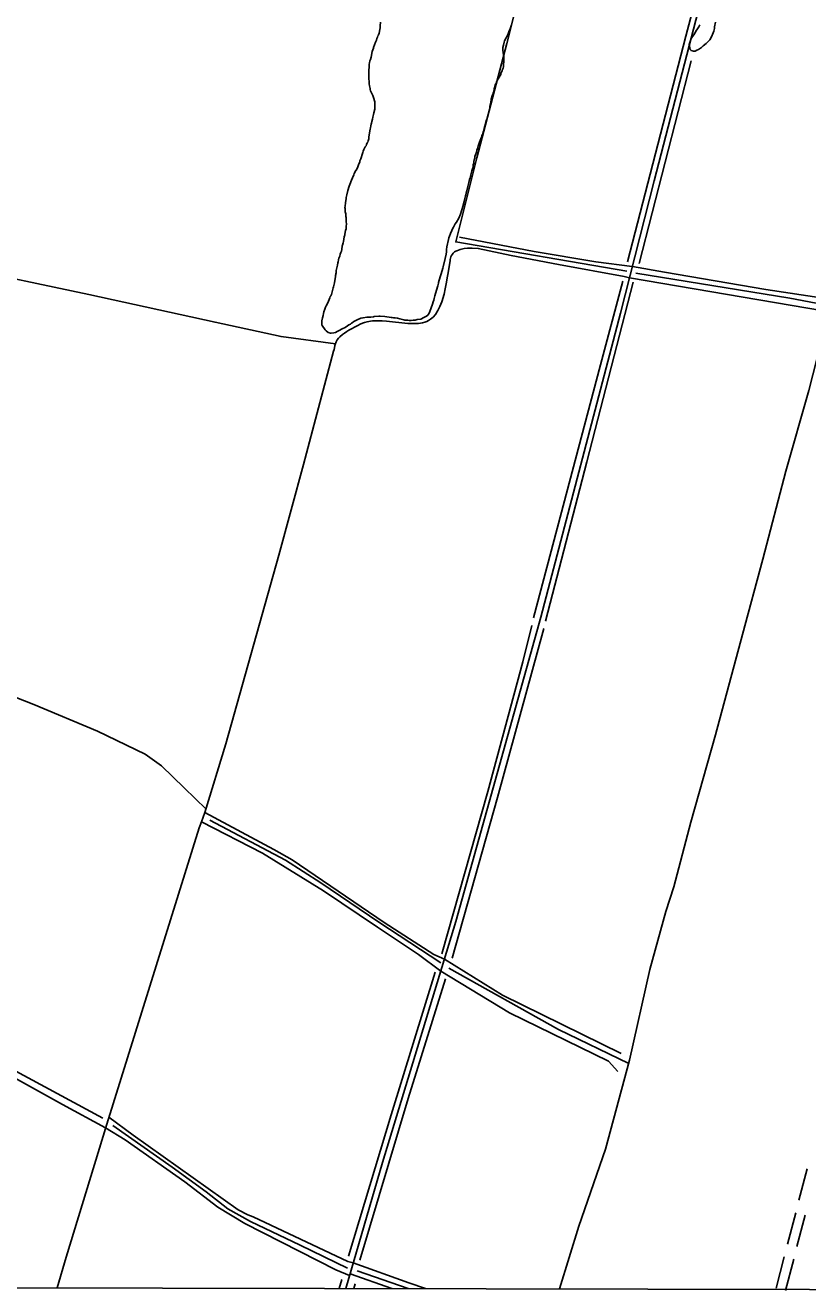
# Model space of a CAD drawing. Extents: x 3187622 to 3225504, y 800805 to 826213.
# Drawn here: x 3218805 to 3221218, y 806183 to 810083 of the extents above; entities that cross this region are included whole.
import ezdxf

# ---------------------------------------------------------------- set-up
doc = ezdxf.new("R2010")
doc.units = 0
for name, color, linetype in [('V-DTCH-CNTR', 7, 'Continuous'), ('V-GRID-FRAM', 7, 'Continuous'), ('V-ROAD-CNTR', 7, 'Continuous'), ('V-SITE-VEGE', 7, 'Continuous'), ('V-TOPO-SHOR', 7, 'Continuous')]:
    doc.layers.add(name, color=color, linetype=linetype)

msp = doc.modelspace()

# ---------------------------------------------------------------- linework, layer by layer
at = {"layer": 'V-DTCH-CNTR'}
for p, q in [((3220652.2, 809309.1), (3220668.5, 809305.1)), ((3221266.6, 809203.6), (3220668.6, 809305.3)), ((3219935.3, 806190.2), (3219806.8, 806235.3))]:
    msp.add_line(p, q, dxfattribs=at)
for points in [[(3219762.1, 809101.9), (3219594.2, 809124), (3219390.7, 809167.9), (3219001.1, 809253.5), (3218592.1, 809340), (3218464.9, 809360.2), (3218371.9, 809379.9), (3218050.3, 809467.1), (3217827, 809525.3)], [(3219341.6, 807609.6), (3219348.2, 807628.9), (3219359.5, 807657.2), (3219423.8, 807869), (3219587.4, 808449.8), (3219663.1, 808730.2), (3219755.6, 809079), (3219757.5, 809084.3), (3219758.8, 809089.7), (3219760.3, 809096.2), (3219761.3, 809099.6), (3219764, 809107.4), (3219767.1, 809113.5), (3219771, 809118.9), (3219775, 809123.3), (3219783.1, 809130.3), (3219789.3, 809134.9), (3219797, 809140.1), (3219802.6, 809143.8), (3219830.8, 809158.6), (3219838.4, 809162.3), (3219845.2, 809164.8), (3219851.9, 809167.3), (3219859.3, 809169.4), (3219869.7, 809171.1), (3219876.2, 809172.1), (3219885, 809172.7), (3219893.3, 809172.7), (3219906.4, 809172.2), (3219918.9, 809171.2), (3219984.8, 809164.6), (3219991.5, 809164.3), (3220001.5, 809164), (3220009.3, 809164), (3220015.4, 809164.3), (3220018.3, 809164.7), (3220024.1, 809165.4), (3220030.5, 809166.7), (3220037.6, 809168.2), (3220043.4, 809170.2), (3220049, 809173), (3220055, 809177.2), (3220063.3, 809183.8), (3220070.1, 809191.8), (3220077.9, 809203.9), (3220084, 809216.2), (3220090.3, 809231.5), (3220096.9, 809254.8), (3220100.5, 809271.5), (3220104.1, 809291.2), (3220106.4, 809304.8), (3220109.4, 809320.7), (3220115.4, 809358.5), (3220115.8, 809362), (3220116.7, 809366.1), (3220117.8, 809370), (3220119.5, 809373.7), (3220122.6, 809377.9), (3220125.1, 809380.9), (3220129.3, 809384.8), (3220132.6, 809387), (3220136, 809388.7), (3220141, 809390.6), (3220146.6, 809392.5), (3220151, 809393.5), (3220158.7, 809395.1), (3220168.8, 809396), (3220176.1, 809396.3), (3220183, 809396.4), (3220202.4, 809395.6), (3220304.1, 809374), (3220449.8, 809346.3), (3220652.2, 809309.1)], [(3220677.3, 809339.8), (3220564.8, 809354.7), (3220374.2, 809386.3), (3220144.5, 809430.3)], [(3220677.5, 809340.3), (3220776.7, 809322.2), (3221089.5, 809268.8), (3221273.6, 809240.9)], [(3219362.8, 807668), (3219294.9, 807733.7), (3219225.4, 807801.1), (3219175.2, 807837.4), (3219028.1, 807908.1), (3218831.1, 807989.9), (3218613.4, 808075.3), (3218433.3, 808134.2), (3218287.7, 808169.9), (3218159.8, 808200.2)], [(3220098, 807205.7), (3220064.8, 807219.3), (3219912.3, 807317.8), (3219628.1, 807510.9), (3219571.7, 807543.5), (3219359.5, 807657.2)], [(3218903.6, 806192.3), (3218931.1, 806286.5), (3219056.8, 806697.1), (3219341.6, 807609.6)], [(3219348.2, 807628.9), (3219536.9, 807531.4), (3219725.4, 807416), (3219891.4, 807303.9), (3220017.6, 807219.3), (3220086.6, 807168.2)], [(3220643.5, 806914.7), (3220276.8, 807093.8), (3220098, 807205.4)], [(3220086.6, 807168.3), (3220298.4, 807039.7), (3220603.7, 806890.6), (3220633, 806859.5)], [(3219805.5, 806230.8), (3219763.4, 806247.8), (3219482.2, 806390.2), (3219399.2, 806440.5), (3219297.5, 806518.5), (3219113.2, 806648), (3219053.1, 806685), (3218920.2, 806757.3), (3218643.6, 806910.3)], [(3219063.3, 806718.2), (3219137.8, 806663), (3219461.4, 806432.4), (3219491.3, 806417.3), (3219507.7, 806410.9), (3219800.2, 806273.6), (3219816.8, 806269.4), (3219988.1, 806207.9), (3220039.6, 806190)]]:
    msp.add_lwpolyline(points, dxfattribs=at)
at = {"layer": 'V-GRID-FRAM'}
msp.add_lwpolyline([(3191838.8, 824434.1), (3223248.6, 824370.1), (3223219.5, 806183.5), (3191793.9, 806247.5), (3191838.8, 824434.1)], dxfattribs=at)
at = {"layer": 'V-ROAD-CNTR'}
for p, q in [((3221191.2, 806462.5), (3221216.4, 806559.3)), ((3221156.1, 806327), (3221181.2, 806423.8)), ((3221185.1, 806319.5), (3221210.2, 806416.3)), ((3221120.9, 806191.5), (3221146, 806288.3)), ((3221150, 806184), (3221175.1, 806280.8))]:
    msp.add_line(p, q, dxfattribs=at)
msp.add_lwpolyline([(3219793.7, 806190.5), (3219906.9, 806578.4), (3220133.2, 807321.3), (3220395.1, 808259.1), (3220640.7, 809196.2), (3220744.6, 809603.7), (3220966.7, 810460.7), (3221171.7, 811244.4), (3221188.8, 811409.9)], dxfattribs=at)
at = {"layer": 'V-SITE-VEGE'}
for points in [[(3219875.4, 810002.6), (3219878.7, 810012.3), (3219879.3, 810014.8), (3219882.6, 810023.2), (3219885.8, 810030.9), (3219888.4, 810037.9), (3219889.8, 810043.1), (3219891.7, 810046.9), (3219893, 810050.8), (3219894.3, 810052.7), (3219895, 810054.6), (3219894.3, 810054.6), (3219896.2, 810057.8), (3219897.6, 810064.9), (3219898.9, 810070.7), (3219899.5, 810075.2), (3219899.6, 810081.6), (3219900.9, 810092.5)], [(3220304.5, 810084.2), (3220300.6, 810072.1), (3220296.7, 810063.1), (3220295.4, 810060.5), (3220294.1, 810056.7), (3220290.2, 810048.3), (3220288.2, 810045.1), (3220283.7, 810034.9), (3220281.8, 810031.6), (3220279.8, 810022), (3220278.5, 810015)], [(3220934.4, 810092.9), (3220931.1, 810078.2), (3220931.1, 810073.7), (3220929.1, 810064.7), (3220926.5, 810060.2), (3220922, 810048), (3220916.1, 810038.4), (3220913.5, 810035.2), (3220905.2, 810026.9), (3220895.5, 810019.9), (3220890.3, 810014.7), (3220884.5, 810010.9), (3220881.9, 810009), (3220876.8, 810006.4), (3220871.6, 810003.3), (3220866.5, 810003.3), (3220859.4, 810005.2), (3220855.6, 810009.1), (3220855, 810014.3), (3220853.7, 810016.8), (3220853.1, 810024.5), (3220856.4, 810036.1), (3220859.6, 810044.4), (3220864.1, 810050.2), (3220867.4, 810054), (3220871.9, 810062.4), (3220873.2, 810064.9), (3220878.4, 810072.6), (3220882.9, 810079), (3220886.1, 810084.2)], [(3219773.6, 809367.5), (3219774.9, 809371.3), (3219776.8, 809378.4), (3219778.8, 809382.9), (3219780.1, 809386.7), (3219781.4, 809392.5), (3219782.7, 809403.4), (3219784, 809406), (3219785.3, 809413.1), (3219786.6, 809416.9), (3219788.6, 809431), (3219789.9, 809434.2), (3219790.6, 809436.8), (3219790.6, 809440), (3219793.2, 809450.9), (3219794.5, 809456.1), (3219795.2, 809459.3), (3219795.2, 809464.4), (3219795.9, 809470.9), (3219795.3, 809478.6), (3219794.7, 809491.4), (3219794.1, 809494), (3219793.4, 809499.1), (3219793.5, 809502.4), (3219792.8, 809505.6), (3219792.2, 809508.1), (3219791.6, 809518.4), (3219791, 809521.6), (3219792.3, 809526.1), (3219792.3, 809528.1), (3219793, 809534.5), (3219793, 809537.1), (3219795, 809548.6), (3219795, 809552.5), (3219795.6, 809556.3), (3219796.9, 809560.8), (3219799.6, 809574.3), (3219804.1, 809587.8), (3219806.1, 809592.3), (3219811.3, 809605.8), (3219813.9, 809612.8), (3219818.4, 809622.4), (3219819.7, 809626.3), (3219821.7, 809629.5), (3219823, 809632.7), (3219827.5, 809640.4), (3219830.8, 809646.8), (3219832.1, 809650.6), (3219832.7, 809653.2), (3219834, 809656.4), (3219836.6, 809661.6), (3219837.3, 809665.4), (3219839.9, 809671.8), (3219845.1, 809688.5), (3219846.4, 809691.7), (3219847, 809695.6), (3219849.6, 809700.7), (3219853.5, 809709), (3219856.1, 809712.2), (3219857.4, 809716.1), (3219860, 809721.2), (3219861.3, 809723.1), (3219862.6, 809727.6), (3219864.6, 809733.4), (3219865.2, 809739.8), (3219868.6, 809763), (3219869.9, 809767.4), (3219870.5, 809773.2), (3219871.8, 809779), (3219873.1, 809781.6), (3219873.8, 809786.7), (3219876.4, 809794.4), (3219877.1, 809800.2), (3219879, 809808.5), (3219879.7, 809813), (3219883, 809824.6), (3219883, 809832.9), (3219883.7, 809836.2), (3219883.7, 809845.1), (3219883.1, 809847.7), (3219881.8, 809850.9), (3219879.9, 809857.4), (3219876.7, 809867), (3219872.9, 809874.8), (3219872.3, 809877.3), (3219870.4, 809881.8), (3219869.1, 809885.7), (3219868.5, 809888.9), (3219866.6, 809896.6), (3219865.3, 809902.4), (3219865.4, 809910.8), (3219864.8, 809917.2), (3219864.9, 809948.7), (3219865.6, 809950.6), (3219866.2, 809957.1), (3219866.3, 809963.5), (3219866.9, 809968), (3219868.2, 809973.8), (3219869.5, 809977.6), (3219871.5, 809984.7), (3219875.4, 810002.6)], [(3220278.5, 810015), (3220278.4, 810006.6), (3220280.9, 809984.7), (3220280.8, 809972.5), (3220280.1, 809961), (3220280.1, 809955.2), (3220278.8, 809950.7), (3220277.5, 809947.5), (3220276.2, 809943), (3220272.3, 809935.3), (3220271.7, 809932.1), (3220271.7, 809931.4), (3220269.7, 809928.9), (3220263.9, 809918.6), (3220258.7, 809909), (3220257.4, 809904.5), (3220256.1, 809902.6), (3220254.8, 809900), (3220252.8, 809891), (3220251.5, 809887.2), (3220250.2, 809879.5), (3220248.3, 809875), (3220247, 809871.1), (3220245, 809866), (3220242.4, 809855.7), (3220242.4, 809853.2), (3220241.1, 809846.7), (3220239.8, 809842.2), (3220238.4, 809834.5), (3220237.8, 809830), (3220236.5, 809823.6), (3220232.5, 809808.2), (3220230.6, 809801.2), (3220229.3, 809796), (3220226.7, 809789.6), (3220222.1, 809772.3), (3220220.8, 809765.2), (3220218.8, 809757.5), (3220217.5, 809754.9), (3220214.9, 809746.6), (3220213.6, 809743.4), (3220212.9, 809740.2), (3220209.7, 809733.8), (3220206.4, 809722.9), (3220203.2, 809713.9), (3220201.9, 809711.3), (3220201.2, 809707.5), (3220199.9, 809703.6), (3220198, 809698.5), (3220196.7, 809692), (3220195.4, 809688.8), (3220194.7, 809686.9), (3220194, 809684.3), (3220192.1, 809679.2), (3220191.4, 809673.4), (3220190.8, 809670.9), (3220189.5, 809668.3), (3220188.8, 809663.8), (3220188.2, 809661.2), (3220188.1, 809658.7), (3220186.8, 809653.5), (3220186.2, 809651.6), (3220186.2, 809648.4), (3220185.5, 809643.9), (3220184.2, 809641.3), (3220183.6, 809637.5), (3220182.9, 809634.9), (3220179, 809622.1), (3220178.3, 809617.6), (3220177, 809613.1), (3220175.1, 809607.9), (3220173.1, 809599), (3220169.8, 809586.1), (3220167.2, 809573.3), (3220165.9, 809570.7), (3220163.9, 809560.4), (3220163.3, 809557.9), (3220160.7, 809549.5), (3220159.3, 809539.9), (3220154.8, 809524.5), (3220152.1, 809514.2), (3220150.8, 809511), (3220147.6, 809500.7), (3220142.4, 809489.2), (3220135.3, 809476.4), (3220131.4, 809471.9), (3220130.1, 809469.3), (3220125.6, 809461.6), (3220123.6, 809457.8), (3220121, 809450.7), (3220116.5, 809441.8), (3220113.2, 809433.4), (3220111.9, 809428.3), (3220110, 809423.1), (3220105.3, 809400.7), (3220105.3, 809398.1), (3220104.7, 809394.3), (3220104, 809385.3), (3220103.3, 809378.2), (3220100.7, 809364.7), (3220094.1, 809338.4)], [(3220094.1, 809338.4), (3220092.8, 809334.5), (3220087.6, 809317.8), (3220085, 809307.6), (3220079.8, 809290.9), (3220079.8, 809288.3), (3220077.8, 809280.6), (3220073.2, 809267.1), (3220068.7, 809249.8), (3220066.1, 809240.8), (3220065.4, 809236.3), (3220062.8, 809231.2), (3220060.8, 809223.5), (3220053, 809201.7), (3220051.7, 809198.5), (3220049.1, 809193.3), (3220045.9, 809188.9), (3220040.7, 809185.7), (3220034.9, 809182.5), (3220025.3, 809178), (3220014.3, 809176.1), (3220007.9, 809174.9), (3220004.1, 809174.9), (3220001.5, 809174.3), (3219995.1, 809173.7), (3219989.3, 809173.7), (3219985.4, 809174.3), (3219979.6, 809174.4), (3219975.8, 809175), (3219973.2, 809175.7), (3219968.7, 809176.3), (3219960.4, 809178.3), (3219952.7, 809180.3), (3219945.6, 809181.6), (3219941.7, 809181.6), (3219936, 809182.9), (3219933.4, 809182.9), (3219914.1, 809185.6), (3219900, 809186.9), (3219895.5, 809187), (3219881.4, 809185.7), (3219879.4, 809185.1), (3219871.1, 809183.9), (3219867.2, 809183.9), (3219862.1, 809183.3), (3219858.2, 809183.3), (3219847.3, 809182), (3219839.6, 809180.2), (3219828.6, 809175.7), (3219820.9, 809171.2), (3219818.3, 809170), (3219813.1, 809166.1), (3219811.2, 809164.9), (3219808, 809162.3), (3219803.5, 809159.8), (3219794.4, 809154), (3219789.9, 809150.8), (3219784.8, 809148.9), (3219780.3, 809146.4), (3219775.8, 809143.2), (3219767.4, 809139.3), (3219762.2, 809136.8), (3219756.4, 809135.5), (3219748.7, 809134.3), (3219746.2, 809134.9), (3219739.7, 809136.9), (3219733.3, 809141.4), (3219730.1, 809144.7), (3219721.2, 809157.6), (3219719.9, 809160.1), (3219720, 809172.3), (3219721.9, 809181.3), (3219723.9, 809188.4), (3219725.2, 809194.8), (3219726.5, 809200.6), (3219729.1, 809208.9), (3219729.8, 809211.5), (3219731.1, 809214.7), (3219733.7, 809219.2), (3219736.3, 809224.3), (3219740.2, 809233.3), (3219744.7, 809242.9), (3219746, 809247.4), (3219747.3, 809249.3), (3219749.3, 809253.8), (3219754.5, 809273.7), (3219755.8, 809277.6), (3219756.5, 809281.4), (3219759.1, 809289.1), (3219762.4, 809309), (3219762.4, 809312.3), (3219763, 809314.8), (3219763.1, 809317.4), (3219763.7, 809320), (3219764.4, 809327.7), (3219768.3, 809343.7), (3219769, 809350.8), (3219770.3, 809354.6), (3219771.6, 809360.4), (3219772.3, 809365.6), (3219773.6, 809367.5)]]:
    msp.add_lwpolyline(points, dxfattribs=at)
at = {"layer": 'V-TOPO-SHOR'}
for p, q in [((3220858.6, 809974.1), (3220698.7, 809349.3)), ((3219818.8, 806190.4), (3219822.7, 806204.7))]:
    msp.add_line(p, q, dxfattribs=at)
for points in [[(3220663, 809353.9), (3220842.7, 810049.3), (3220967.7, 810524.9), (3221082.7, 810980.6), (3221173.5, 811330)], [(3220660.5, 809325.5), (3220132.9, 809415.8), (3220198, 809674.9), (3220290, 810026.7), (3220408.6, 810495.3), (3220485.6, 810791.1)], [(3220453, 806189.1), (3220512.9, 806382.4), (3220594.3, 806619.3), (3220669.1, 806893.7), (3220731.1, 807173.2), (3220780.4, 807352.2), (3220805.4, 807428.3), (3220857.6, 807627.7), (3220934.4, 807896.7), (3221017.2, 808205.7), (3221079.7, 808438), (3221150.4, 808709.2), (3221221.7, 808958.1), (3221283.2, 809199.1), (3221287.9, 809218.7), (3221163.3, 809242.1), (3220688, 809319)], [(3220373.1, 808256.8), (3220487.2, 808687.1), (3220575.1, 809021.3), (3220648.5, 809295.2)], [(3220679.8, 809291.5), (3220536.7, 808737.5), (3220409.7, 808246.9)], [(3220090.3, 807221.8), (3220231.5, 807721.8), (3220339.4, 808121.4), (3220367.9, 808233.8)], [(3220404.1, 808223.9), (3220261.2, 807703.5), (3220121.7, 807208.7)], [(3220086.9, 807193.7), (3219896, 807319.1), (3219716.9, 807440.5), (3219607.5, 807510.7), (3219374.3, 807633.8)], [(3220111.2, 807177), (3220449.4, 806988.4), (3220666.5, 806884.1)], [(3220069.7, 807164.8), (3219934.1, 806725.6), (3219802.2, 806289.5)], [(3219836.7, 806277.4), (3219986.3, 806775.9), (3220101.2, 807145.1)], [(3217884.9, 807120.8), (3218115.8, 807084.8), (3218423.7, 807043.8), (3218634.1, 806936), (3219044.6, 806715.3)], [(3219799, 806253.4), (3219652.5, 806323.4), (3219500, 806397), (3219429.5, 806435.6), (3219362.9, 806488.4), (3219258.2, 806564), (3219075, 806693)], [(3219828.4, 806244.7), (3219985.7, 806190.1)], [(3219773.5, 806190.5), (3219781.1, 806217.8)]]:
    msp.add_lwpolyline(points, dxfattribs=at)

doc.saveas('drawing.dxf')
